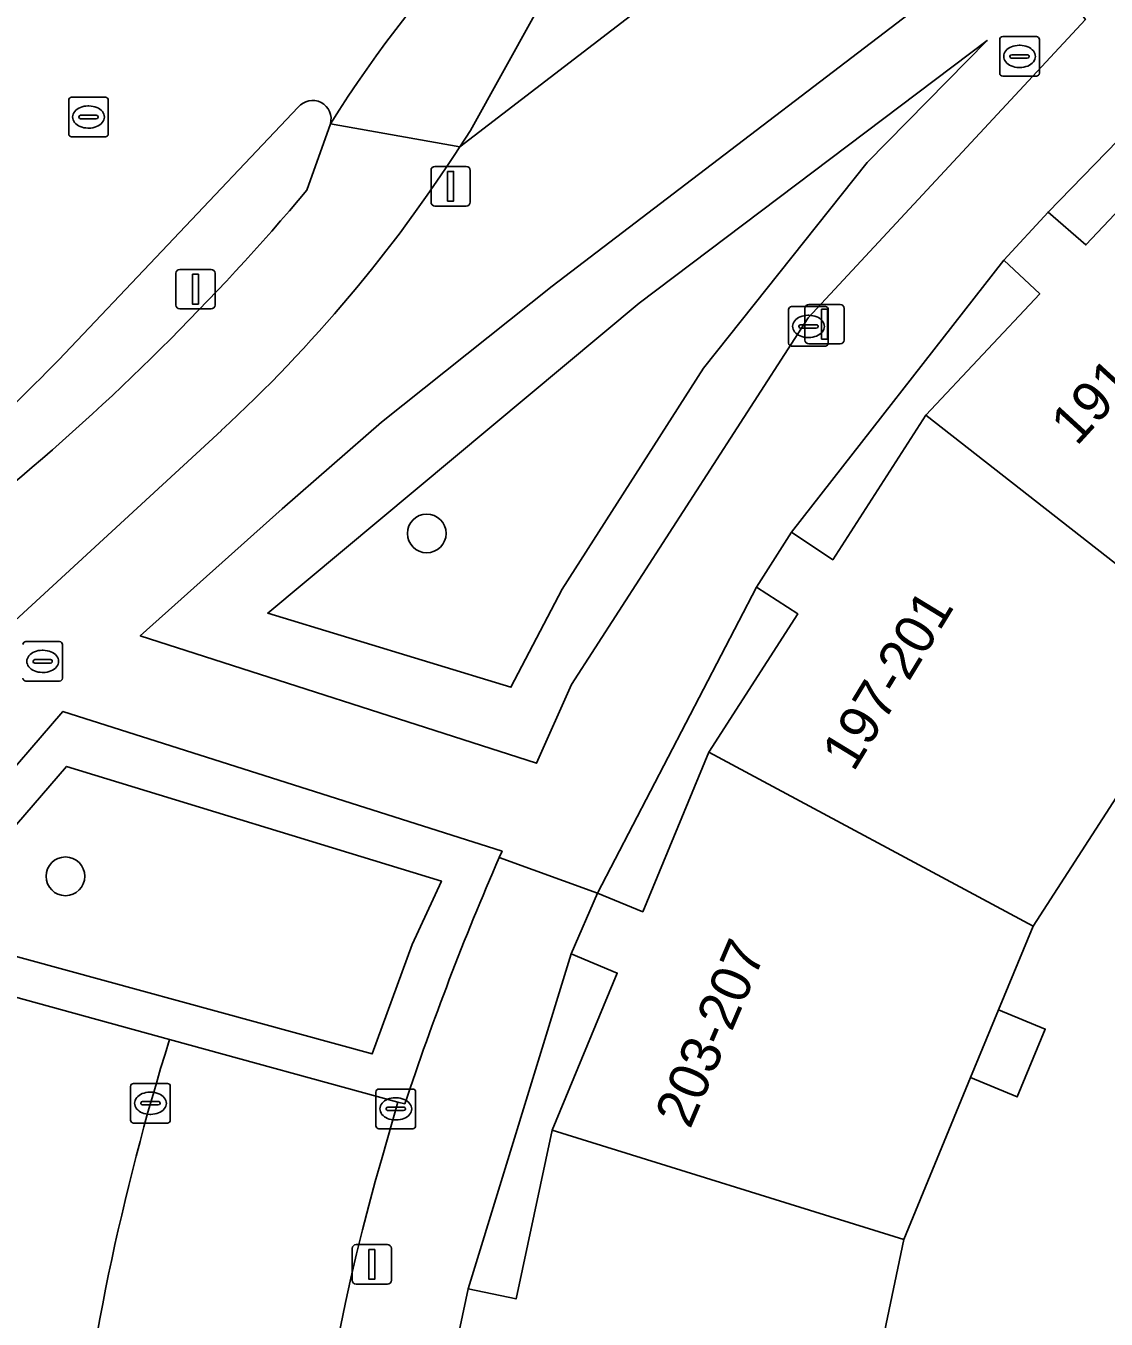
# Model space of a CAD drawing. Extents: x 159371 to 159986, y 382987 to 383597.
# Drawn here: x 159407.98 to 159435.27, y 383388.85 to 383421.5 of the extents above; entities that cross this region are included whole.
import ezdxf

# ---------------------------------------------------------------- set-up
doc = ezdxf.new("R2010")
doc.units = 0
for name, color, linetype in [('IMGEO_Boom', 7, 'Continuous'), ('IMGEO_Brandkraan', 7, 'Continuous'), ('IMGEO_Erf', 7, 'Continuous'), ('IMGEO_Fietspad_gesloten', 7, 'Continuous'), ('IMGEO_Groenvoorziening', 7, 'Continuous'), ('IMGEO_Kolk', 7, 'Continuous'), ('IMGEO_Lichtmast', 7, 'Continuous'), ('IMGEO_Pand', 7, 'Continuous'), ('IMGEO_Pand_nummerreeks', 7, 'Continuous'), ('IMGEO_Parkeervlak_open', 7, 'Continuous'), ('IMGEO_Rijbaan_lokaal_gesloten', 7, 'Continuous'), ('IMGEO_Rijbaan_lokaal_open', 7, 'Continuous'), ('IMGEO_Rijbaan_regionaal_open', 7, 'Continuous'), ('IMGEO_Rioolput', 7, 'Continuous'), ('IMGEO_Voetpad_open', 7, 'Continuous')]:
    doc.layers.add(name, color=color, linetype=linetype)

msp = doc.modelspace()

# ---------------------------------------------------------------- linework, layer by layer
at = {"layer": 'IMGEO_Boom'}
for centre in [(159418.108, 383408.688), (159408.984, 383400.03)]:
    msp.add_circle(centre, 0.489, dxfattribs=at)
at = {"layer": 'IMGEO_Brandkraan'}
for p, q in [((159407.984, 383405.958), (159408.836, 383405.958)), ((159408.397, 383405.738), (159408.422, 383405.738)), ((159408.91, 383405.884), (159408.91, 383405.032)), ((159408.168, 383405.452), (159408.168, 383405.464)), ((159408.606, 383405.415), (159408.208, 383405.415)), ((159408.211, 383405.501), (159408.609, 383405.501)), ((159408.652, 383405.464), (159408.652, 383405.452)), ((159408.42, 383405.178), (159408.395, 383405.178)), ((159408.836, 383404.958), (159407.984, 383404.958))]:
    msp.add_line(p, q, dxfattribs=at)
for points in [[(159407.984, 383405.958), (159408.836, 383405.958)], [(159408.91, 383405.884), (159408.91, 383405.032)], [(159408.836, 383404.958), (159407.984, 383404.958)]]:
    msp.add_lwpolyline(points, dxfattribs=at)
for centre, radius, start, end in [((159407.986, 383405.882), 0.0765, 91.552, 178.448), ((159407.986, 383405.882), 0.0765, 91.552, 178.448), ((159408.834, 383405.882), 0.0765, 1.552, 88.448), ((159408.834, 383405.882), 0.0765, 1.552, 88.448), ((159408.208, 383405.461), 0.0403, 85.8775, 175.7526), ((159408.205, 383405.451), 0.0366, 178.938, 274.7102), ((159408.609, 383405.458), 0.043, 264.8664, 352.4533), ((159408.613, 383405.463), 0.0386, 1.7309, 96.639), ((159407.986, 383405.034), 0.0765, 181.552, 268.448), ((159407.986, 383405.034), 0.0765, 181.552, 268.448), ((159408.834, 383405.034), 0.0765, 271.552, 358.448), ((159408.834, 383405.034), 0.0765, 271.552, 358.448)]:
    msp.add_arc(centre, radius, start, end, dxfattribs=at)
for centre, major_axis, ratio, start_param, end_param in [((159408.396, 383405.458), (-0.387, 0.002), 0.722429, 4.712389, 7.853982), ((159408.421, 383405.458), (-0.39, 0.002), 0.717154, 1.570796, 4.712389)]:
    msp.add_ellipse(centre, major_axis=major_axis, ratio=ratio, start_param=start_param, end_param=end_param, dxfattribs=at)
at = {"layer": 'IMGEO_Erf'}
msp.add_lwpolyline([(159435.789, 383402.433), (159433.422, 383398.773), (159432.55, 383396.658), (159433.729, 383396.172), (159433.023, 383394.46), (159431.844, 383394.946), (159430.16, 383390.86), (159429.667, 383388.524)], dxfattribs=at)
at = {"layer": 'IMGEO_Fietspad_gesloten'}
for points in [[(159418.941, 383418.448), (159415.674, 383419.028), (159415.081, 383417.352)], [(159401.739, 383400.991), (159412.921, 383411.286)]]:
    msp.add_lwpolyline(points, dxfattribs=at)
for centre, radius, start, end in [((159387.791, 383438.52), 37.056, 312.699, 327.2038), ((159368.376, 383456.741), 61.097, 309.65054, 319.85746)]:
    msp.add_arc(centre, radius, start, end, dxfattribs=at)
at = {"layer": 'IMGEO_Groenvoorziening'}
for points in [[(159420.826, 383421.775), (159419.211, 383418.862), (159418.941, 383418.448), (159428.79, 383426.015), (159427.129, 383428.173)], [(159414.862, 383419.448), (159411.417, 383415.816), (159408.813, 383413.075)], [(159415.081, 383417.352), (159415.674, 383419.028)], [(159419.94, 383400.506), (159420.009, 383400.664), (159408.921, 383404.193), (159405.054, 383399.714), (159400.956, 383394.962), (159401.668, 383386.401), (159402.373, 383379.003), (159403.759, 383379.151)], [(159406.122, 383394.953), (159406.768, 383397.236), (159411.612, 383395.909), (159417.381, 383394.329), (159417.558, 383394.281)]]:
    msp.add_lwpolyline(points, dxfattribs=at)
for points in [[(159410.872, 383406.103), (159420.884, 383402.883), (159421.765, 383404.873), (159427.743, 383414.135), (159434.744, 383421.665), (159433.033, 383423.91), (159421.277, 383414.934), (159416.968, 383411.495), (159414.454, 383409.306)], [(159425.094, 383412.864), (159429.229, 383418.056), (159432.261, 383421.138), (159423.471, 383414.502), (159414.094, 383406.678), (159420.233, 383404.805), (159421.532, 383407.28)], [(159421.532, 383407.28), (159420.233, 383404.805), (159414.094, 383406.678), (159423.471, 383414.502), (159432.261, 383421.138), (159429.229, 383418.056), (159425.094, 383412.864)], [(159417.737, 383398.308), (159418.48, 383399.91), (159409.013, 383402.804), (159401.894, 383394.566), (159402.974, 383383.238), (159403.31, 383386.448), (159403.787, 383389.376), (159404.473, 383392.564), (159406.076, 383398.462), (159416.727, 383395.545)], [(159406.076, 383398.462), (159404.473, 383392.564), (159403.787, 383389.376), (159403.31, 383386.448), (159402.974, 383383.238), (159401.894, 383394.566), (159409.013, 383402.804), (159418.48, 383399.91), (159417.737, 383398.308), (159416.727, 383395.545)]]:
    msp.add_lwpolyline(points, close=True, dxfattribs=at)
for centre, radius, start, end in [((159415.225, 383419.155), 0.467, 344.2619, 141.0384), ((159368.376, 383456.741), 61.097, 309.65054, 319.85746), ((159373.457, 383447.369), 49.256, 311.8523, 315.8736), ((159486.355, 383371.524), 72.463, 156.42465, 161.69659)]:
    msp.add_arc(centre, radius, start, end, dxfattribs=at)
at = {"layer": 'IMGEO_Kolk'}
for p, q in [((159427.248, 383413.49), (159427.248, 383414.342)), ((159427.323, 383414.416), (159428.175, 383414.416)), ((159427.736, 383414.196), (159427.761, 383414.196)), ((159428.249, 383414.342), (159428.249, 383413.49)), ((159427.507, 383413.91), (159427.507, 383413.922)), ((159427.945, 383413.873), (159427.547, 383413.873)), ((159427.55, 383413.959), (159427.948, 383413.959)), ((159427.991, 383413.922), (159427.991, 383413.91)), ((159427.759, 383413.636), (159427.734, 383413.636)), ((159428.175, 383413.416), (159427.323, 383413.416)), ((159410.63, 383393.873), (159410.63, 383394.725)), ((159410.705, 383394.799), (159411.557, 383394.799)), ((159411.118, 383394.579), (159411.143, 383394.579)), ((159411.631, 383394.725), (159411.631, 383393.873)), ((159416.826, 383393.731), (159416.826, 383394.583)), ((159416.901, 383394.657), (159417.753, 383394.657)), ((159417.827, 383394.583), (159417.827, 383393.731)), ((159410.889, 383394.293), (159410.889, 383394.305)), ((159411.327, 383394.256), (159410.929, 383394.256)), ((159410.932, 383394.342), (159411.33, 383394.342)), ((159411.373, 383394.305), (159411.373, 383394.293)), ((159417.314, 383394.437), (159417.339, 383394.437)), ((159411.141, 383394.019), (159411.116, 383394.019)), ((159417.085, 383394.151), (159417.085, 383394.163)), ((159417.523, 383394.114), (159417.125, 383394.114)), ((159417.128, 383394.2), (159417.526, 383394.2)), ((159417.569, 383394.163), (159417.569, 383394.151)), ((159411.557, 383393.799), (159410.705, 383393.799)), ((159417.753, 383393.657), (159416.901, 383393.657)), ((159417.337, 383393.877), (159417.312, 383393.877))]:
    msp.add_line(p, q, dxfattribs=at)
for points in [[(159427.248, 383413.49), (159427.248, 383414.342)], [(159427.323, 383414.416), (159428.175, 383414.416)], [(159428.249, 383414.342), (159428.249, 383413.49)], [(159428.175, 383413.416), (159427.323, 383413.416)], [(159410.63, 383393.873), (159410.63, 383394.725)], [(159410.705, 383394.799), (159411.557, 383394.799)], [(159411.631, 383394.725), (159411.631, 383393.873)], [(159416.826, 383393.731), (159416.826, 383394.583)], [(159416.901, 383394.657), (159417.753, 383394.657)], [(159417.827, 383394.583), (159417.827, 383393.731)], [(159411.557, 383393.799), (159410.705, 383393.799)], [(159417.753, 383393.657), (159416.901, 383393.657)]]:
    msp.add_lwpolyline(points, dxfattribs=at)
for centre, radius, start, end in [((159427.325, 383414.34), 0.0765, 91.552, 178.448), ((159427.325, 383414.34), 0.0765, 91.552, 178.448), ((159428.173, 383414.34), 0.0765, 1.552, 88.448), ((159428.173, 383414.34), 0.0765, 1.552, 88.448), ((159427.547, 383413.919), 0.0403, 85.8775, 175.7526), ((159427.544, 383413.909), 0.0366, 178.938, 274.7102), ((159427.948, 383413.916), 0.043, 264.8664, 352.4533), ((159427.952, 383413.921), 0.0386, 1.7309, 96.639), ((159427.325, 383413.492), 0.0765, 181.552, 268.448), ((159427.325, 383413.492), 0.0765, 181.552, 268.448), ((159428.173, 383413.492), 0.0765, 271.552, 358.448), ((159428.173, 383413.492), 0.0765, 271.552, 358.448), ((159410.707, 383394.723), 0.0765, 91.552, 178.448), ((159410.707, 383394.723), 0.0765, 91.552, 178.448), ((159411.555, 383394.723), 0.0765, 1.552, 88.448), ((159411.555, 383394.723), 0.0765, 1.552, 88.448), ((159416.903, 383394.581), 0.0765, 91.552, 178.448), ((159416.903, 383394.581), 0.0765, 91.552, 178.448), ((159417.751, 383394.581), 0.0765, 1.552, 88.448), ((159417.751, 383394.581), 0.0765, 1.552, 88.448), ((159410.929, 383394.302), 0.0403, 85.8775, 175.7526), ((159410.926, 383394.292), 0.0366, 178.938, 274.7102), ((159411.33, 383394.299), 0.043, 264.8664, 352.4533), ((159411.334, 383394.304), 0.0386, 1.7309, 96.639), ((159417.125, 383394.16), 0.0403, 85.8775, 175.7526), ((159417.122, 383394.15), 0.0366, 178.938, 274.7102), ((159417.526, 383394.157), 0.043, 264.8664, 352.4533), ((159417.53, 383394.162), 0.0386, 1.7309, 96.639), ((159410.707, 383393.875), 0.0765, 181.552, 268.448), ((159410.707, 383393.875), 0.0765, 181.552, 268.448), ((159411.555, 383393.875), 0.0765, 271.552, 358.448), ((159411.555, 383393.875), 0.0765, 271.552, 358.448), ((159416.903, 383393.733), 0.0765, 181.552, 268.448), ((159416.903, 383393.733), 0.0765, 181.552, 268.448), ((159417.751, 383393.733), 0.0765, 271.552, 358.448), ((159417.751, 383393.733), 0.0765, 271.552, 358.448)]:
    msp.add_arc(centre, radius, start, end, dxfattribs=at)
for centre, major_axis, ratio, start_param, end_param in [((159427.735, 383413.916), (-0.387, 0.002), 0.722429, 4.712389, 7.853982), ((159427.76, 383413.916), (-0.39, 0.002), 0.717154, 1.570796, 4.712389), ((159411.117, 383394.299), (-0.387, 0.002), 0.722429, 4.712389, 7.853982), ((159411.142, 383394.299), (-0.39, 0.002), 0.717154, 1.570796, 4.712389), ((159417.313, 383394.157), (-0.387, 0.002), 0.722429, 4.712389, 7.853982), ((159417.338, 383394.157), (-0.39, 0.002), 0.717154, 1.570796, 4.712389)]:
    msp.add_ellipse(centre, major_axis=major_axis, ratio=ratio, start_param=start_param, end_param=end_param, dxfattribs=at)
at = {"layer": 'IMGEO_Lichtmast'}
for p, q in [((159418.216, 383417.054), (159418.216, 383417.854)), ((159418.216, 383417.854), (159418.216, 383417.054)), ((159418.316, 383417.954), (159419.106, 383417.954)), ((159419.106, 383417.954), (159418.316, 383417.954)), ((159419.206, 383417.854), (159419.206, 383417.054)), ((159419.206, 383417.054), (159419.206, 383417.854)), ((159419.106, 383416.954), (159418.316, 383416.954)), ((159418.316, 383416.954), (159419.106, 383416.954)), ((159411.772, 383414.456), (159411.772, 383415.256)), ((159411.772, 383415.256), (159411.772, 383414.456)), ((159411.872, 383415.356), (159412.662, 383415.356)), ((159412.662, 383415.356), (159411.872, 383415.356)), ((159412.762, 383415.256), (159412.762, 383414.456)), ((159412.762, 383414.456), (159412.762, 383415.256)), ((159427.76, 383414.472), (159428.55, 383414.472)), ((159428.55, 383414.472), (159427.76, 383414.472)), ((159412.662, 383414.356), (159411.872, 383414.356)), ((159411.872, 383414.356), (159412.662, 383414.356)), ((159427.66, 383413.572), (159427.66, 383414.372)), ((159427.66, 383414.372), (159427.66, 383413.572)), ((159428.65, 383414.372), (159428.65, 383413.572)), ((159428.65, 383413.572), (159428.65, 383414.372)), ((159428.55, 383413.472), (159427.76, 383413.472)), ((159427.76, 383413.472), (159428.55, 383413.472)), ((159416.226, 383389.831), (159416.226, 383390.631)), ((159416.226, 383390.631), (159416.226, 383389.831)), ((159416.326, 383390.731), (159417.116, 383390.731)), ((159417.116, 383390.731), (159416.326, 383390.731)), ((159417.216, 383390.631), (159417.216, 383389.831)), ((159417.216, 383389.831), (159417.216, 383390.631)), ((159417.116, 383389.731), (159416.326, 383389.731)), ((159416.326, 383389.731), (159417.116, 383389.731))]:
    msp.add_line(p, q, dxfattribs=at)
for points in [[(159418.636, 383417.829), (159418.786, 383417.829), (159418.786, 383417.079), (159418.636, 383417.079), (159418.636, 383417.829)], [(159412.192, 383415.231), (159412.342, 383415.231), (159412.342, 383414.481), (159412.192, 383414.481), (159412.192, 383415.231)], [(159428.08, 383414.347), (159428.23, 383414.347), (159428.23, 383413.597), (159428.08, 383413.597), (159428.08, 383414.347)], [(159416.646, 383390.606), (159416.796, 383390.606), (159416.796, 383389.856), (159416.646, 383389.856), (159416.646, 383390.606)]]:
    msp.add_lwpolyline(points, dxfattribs=at)
for centre, start, end in [((159418.316, 383417.854), 90, 180), ((159418.316, 383417.854), 90, 180), ((159419.106, 383417.854), 0, 90), ((159419.106, 383417.854), 360, 90), ((159418.316, 383417.054), 180, 270), ((159418.316, 383417.054), 180, 270), ((159419.106, 383417.054), 270, 0), ((159419.106, 383417.054), 270, 0), ((159411.872, 383415.256), 90, 180), ((159411.872, 383415.256), 90, 180), ((159412.662, 383415.256), 0, 90), ((159412.662, 383415.256), 360, 90), ((159427.76, 383414.372), 90, 180), ((159427.76, 383414.372), 90, 180), ((159428.55, 383414.372), 0, 90), ((159428.55, 383414.372), 360, 90), ((159411.872, 383414.456), 180, 270), ((159411.872, 383414.456), 180, 270), ((159412.662, 383414.456), 270, 0), ((159412.662, 383414.456), 270, 0), ((159427.76, 383413.572), 180, 270), ((159427.76, 383413.572), 180, 270), ((159428.55, 383413.572), 270, 0), ((159428.55, 383413.572), 270, 0), ((159416.326, 383390.631), 90, 180), ((159416.326, 383390.631), 90, 180), ((159417.116, 383390.631), 0, 90), ((159417.116, 383390.631), 360, 90), ((159416.326, 383389.831), 180, 270), ((159416.326, 383389.831), 180, 270), ((159417.116, 383389.831), 270, 0), ((159417.116, 383389.831), 270, 0)]:
    msp.add_arc(centre, 0.1, start, end, dxfattribs=at)
at = {"layer": 'IMGEO_Pand'}
for points in [[(159438.109, 383419.531), (159434.755, 383415.975), (159433.802, 383416.801), (159432.685, 383415.588), (159433.59, 383414.735), (159430.71, 383411.678), (159438.055, 383405.936), (159440.309, 383408.329), (159440.973, 383409.035), (159442.274, 383410.416), (159443.736, 383411.969)], [(159438.055, 383405.936), (159430.71, 383411.678), (159428.36, 383408.025), (159427.317, 383408.718), (159426.433, 383407.33), (159427.48, 383406.656), (159425.234, 383403.164), (159433.422, 383398.773), (159435.789, 383402.433), (159436.874, 383404.109)], [(159432.55, 383396.658), (159433.422, 383398.773), (159425.234, 383403.164), (159423.563, 383399.137), (159422.418, 383399.605), (159421.754, 383398.069), (159422.92, 383397.585), (159421.274, 383393.617), (159430.16, 383390.86), (159431.844, 383394.946)], [(159432.55, 383396.658), (159431.844, 383394.946), (159433.023, 383394.46), (159433.729, 383396.172)], [(159429.667, 383388.524), (159430.16, 383390.86), (159421.274, 383393.617), (159420.365, 383389.357), (159419.157, 383389.616), (159418.808, 383387.99), (159420.018, 383387.732), (159419.151, 383383.672), (159428.392, 383382.479), (159429.28, 383386.69)]]:
    msp.add_lwpolyline(points, close=True, dxfattribs=at)
at = {"layer": 'IMGEO_Parkeervlak_open'}
msp.add_lwpolyline([(159411.612, 383395.909), (159406.768, 383397.236), (159406.122, 383394.953)], dxfattribs=at)
msp.add_arc((159470.721, 383377.412), 61.935, 162.62365, 185.26683, dxfattribs=at)
at = {"layer": 'IMGEO_Rijbaan_lokaal_gesloten'}
msp.add_lwpolyline([(159415.674, 383419.028), (159418.941, 383418.448), (159419.211, 383418.862), (159420.826, 383421.775)], dxfattribs=at)
msp.add_arc((159443.459, 383401.557), 32.822, 124.6905, 147.8384, dxfattribs=at)
at = {"layer": 'IMGEO_Rijbaan_lokaal_open'}
msp.add_lwpolyline([(159416.979, 383392.932), (159417.381, 383394.329), (159411.612, 383395.909)], dxfattribs=at)
for centre, radius, start, end in [((159470.721, 383377.412), 61.935, 162.62365, 185.26683), ((159471.546, 383377.261), 56.772, 163.9766, 184.2843)]:
    msp.add_arc(centre, radius, start, end, dxfattribs=at)
at = {"layer": 'IMGEO_Rijbaan_regionaal_open'}
msp.add_lwpolyline([(159408.813, 383413.075), (159411.417, 383415.816), (159414.862, 383419.448)], dxfattribs=at)
for centre, radius, start, end in [((159443.459, 383401.557), 32.822, 124.6905, 147.8384), ((159415.225, 383419.155), 0.467, 344.2619, 141.0384), ((159373.457, 383447.369), 49.256, 311.8523, 315.8736)]:
    msp.add_arc(centre, radius, start, end, dxfattribs=at)
at = {"layer": 'IMGEO_Rioolput'}
for p, q in [((159432.579, 383420.308), (159432.579, 383421.16)), ((159432.654, 383421.234), (159433.506, 383421.234)), ((159433.067, 383421.014), (159433.092, 383421.014)), ((159433.58, 383421.16), (159433.58, 383420.308)), ((159432.838, 383420.728), (159432.838, 383420.74)), ((159433.276, 383420.691), (159432.878, 383420.691)), ((159432.881, 383420.777), (159433.279, 383420.777)), ((159433.322, 383420.74), (159433.322, 383420.728)), ((159433.09, 383420.454), (159433.065, 383420.454)), ((159433.506, 383420.234), (159432.654, 383420.234)), ((159409.14, 383419.703), (159409.992, 383419.703)), ((159409.065, 383418.777), (159409.065, 383419.629)), ((159409.553, 383419.483), (159409.578, 383419.483)), ((159410.066, 383419.629), (159410.066, 383418.777)), ((159409.324, 383419.197), (159409.324, 383419.209)), ((159409.762, 383419.16), (159409.364, 383419.16)), ((159409.367, 383419.246), (159409.765, 383419.246)), ((159409.808, 383419.209), (159409.808, 383419.197)), ((159409.576, 383418.923), (159409.551, 383418.923)), ((159409.992, 383418.703), (159409.14, 383418.703))]:
    msp.add_line(p, q, dxfattribs=at)
for points in [[(159432.579, 383420.308), (159432.579, 383421.16)], [(159432.654, 383421.234), (159433.506, 383421.234)], [(159433.58, 383421.16), (159433.58, 383420.308)], [(159433.506, 383420.234), (159432.654, 383420.234)], [(159409.14, 383419.703), (159409.992, 383419.703)], [(159409.065, 383418.777), (159409.065, 383419.629)], [(159410.066, 383419.629), (159410.066, 383418.777)], [(159409.992, 383418.703), (159409.14, 383418.703)]]:
    msp.add_lwpolyline(points, dxfattribs=at)
for centre, radius, start, end in [((159432.656, 383421.158), 0.0765, 91.552, 178.448), ((159432.656, 383421.158), 0.0765, 91.552, 178.448), ((159433.504, 383421.158), 0.0765, 1.552, 88.448), ((159433.504, 383421.158), 0.0765, 1.552, 88.448), ((159432.878, 383420.737), 0.0403, 85.8775, 175.7526), ((159432.875, 383420.727), 0.0366, 178.938, 274.7102), ((159433.279, 383420.734), 0.043, 264.8664, 352.4533), ((159433.283, 383420.739), 0.0386, 1.7309, 96.639), ((159432.656, 383420.31), 0.0765, 181.552, 268.448), ((159432.656, 383420.31), 0.0765, 181.552, 268.448), ((159433.504, 383420.31), 0.0765, 271.552, 358.448), ((159433.504, 383420.31), 0.0765, 271.552, 358.448), ((159409.142, 383419.627), 0.0765, 91.552, 178.448), ((159409.142, 383419.627), 0.0765, 91.552, 178.448), ((159409.99, 383419.627), 0.0765, 1.552, 88.448), ((159409.99, 383419.627), 0.0765, 1.552, 88.448), ((159409.364, 383419.206), 0.0403, 85.8775, 175.7526), ((159409.361, 383419.196), 0.0366, 178.938, 274.7102), ((159409.765, 383419.203), 0.043, 264.8664, 352.4533), ((159409.769, 383419.208), 0.0386, 1.7309, 96.639), ((159409.142, 383418.779), 0.0765, 181.552, 268.448), ((159409.142, 383418.779), 0.0765, 181.552, 268.448), ((159409.99, 383418.779), 0.0765, 271.552, 358.448), ((159409.99, 383418.779), 0.0765, 271.552, 358.448)]:
    msp.add_arc(centre, radius, start, end, dxfattribs=at)
for centre, major_axis, ratio, start_param, end_param in [((159433.066, 383420.734), (-0.387, 0.002), 0.722429, 4.712389, 7.853982), ((159433.091, 383420.734), (-0.39, 0.002), 0.717154, 1.570796, 4.712389), ((159409.552, 383419.203), (-0.387, 0.002), 0.722429, 4.712389, 7.853982), ((159409.577, 383419.203), (-0.39, 0.002), 0.717154, 1.570796, 4.712389)]:
    msp.add_ellipse(centre, major_axis=major_axis, ratio=ratio, start_param=start_param, end_param=end_param, dxfattribs=at)
at = {"layer": 'IMGEO_Voetpad_open'}
for points in [[(159400.619, 383397.72), (159400.956, 383394.962), (159405.054, 383399.714), (159408.921, 383404.193), (159420.009, 383400.664), (159419.94, 383400.506), (159422.418, 383399.605), (159426.433, 383407.33), (159427.317, 383408.718), (159432.685, 383415.588), (159433.802, 383416.801), (159437.325, 383420.42), (159434.07, 383424.384), (159432.44, 383426.37), (159438.681, 383431.073), (159439.684, 383429.671), (159440.409, 383428.722), (159441.022, 383429.185), (159450.136, 383436.07), (159450.365, 383436.243), (159449.709, 383437.104), (159452.734, 383439.412)], [(159435.968, 383434.909), (159435.864, 383434.831), (159435.428, 383434.471), (159436.056, 383433.626), (159430.455, 383429.395), (159429.817, 383430.216), (159427.859, 383428.709), (159427.129, 383428.173), (159428.79, 383426.015), (159418.941, 383418.448)], [(159412.921, 383411.286), (159401.739, 383400.991)], [(159418.808, 383387.99), (159419.157, 383389.616), (159421.754, 383398.069), (159422.418, 383399.605), (159419.94, 383400.506)], [(159417.558, 383394.281), (159417.381, 383394.329), (159416.979, 383392.932)]]:
    msp.add_lwpolyline(points, dxfattribs=at)
for points in [[(159434.744, 383421.665), (159427.743, 383414.135), (159421.765, 383404.873), (159420.884, 383402.883), (159410.872, 383406.103), (159414.454, 383409.306), (159416.968, 383411.495), (159421.277, 383414.934), (159433.033, 383423.91)], [(159437.325, 383420.42), (159433.802, 383416.801), (159434.755, 383415.975), (159438.109, 383419.531)], [(159427.317, 383408.718), (159428.36, 383408.025), (159430.71, 383411.678), (159433.59, 383414.735), (159432.685, 383415.588)], [(159422.418, 383399.605), (159423.563, 383399.137), (159425.234, 383403.164), (159427.48, 383406.656), (159426.433, 383407.33)], [(159419.157, 383389.616), (159420.365, 383389.357), (159421.274, 383393.617), (159422.92, 383397.585), (159421.754, 383398.069)]]:
    msp.add_lwpolyline(points, close=True, dxfattribs=at)
for centre, radius, start, end in [((159387.791, 383438.52), 37.056, 312.699, 327.2038), ((159486.355, 383371.524), 72.463, 156.42465, 161.69659), ((159471.546, 383377.261), 56.772, 163.9766, 184.2843)]:
    msp.add_arc(centre, radius, start, end, dxfattribs=at)

# ---------------------------------------------------------------- texts
at = {"layer": 'IMGEO_Pand_nummerreeks'}
for s, rotation, p in [('191-195', 47.5268, (159434.522, 383410.872)), ('197-201', 58.6136, (159428.886, 383402.643)), ('203-207', 66.8584, (159424.758, 383393.625))]:
    msp.add_text(s, height=1, rotation=rotation, dxfattribs=at).set_placement(p)

doc.saveas('drawing.dxf')
